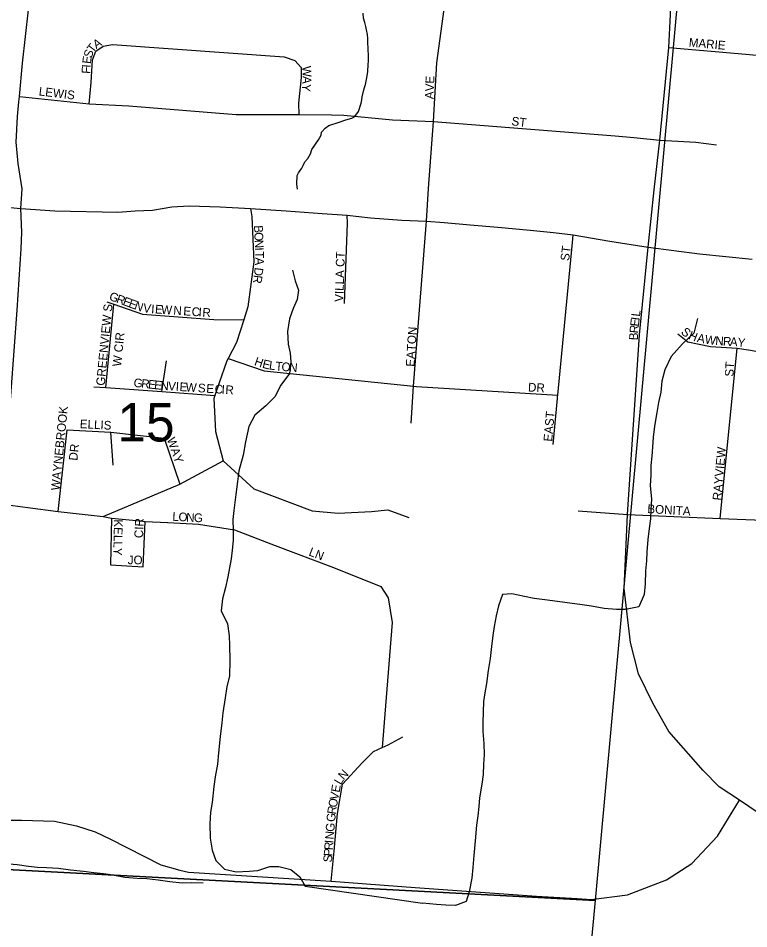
# Model space of a CAD drawing. Extents: x 1310247 to 1552180, y 377264 to 706493.
# Drawn here: x 1441277 to 1445480, y 547550 to 552788 of the extents above; entities that cross this region are included whole.
import ezdxf

# ---------------------------------------------------------------- set-up
doc = ezdxf.new("R2010")
doc.units = 0
for name, color, linetype in [('GM_X_City_Street', 7, 'Continuous'), ('GM_X_City_Street_Text', 7, 'Continuous'), ('GM_X_Minor_River', 7, 'Continuous'), ('GM_X_Section', 7, 'Continuous'), ('GM_X_Section_Text', 7, 'Continuous'), ('GM_X_State_Route', 7, 'Continuous')]:
    doc.layers.add(name, color=color, linetype=linetype)

msp = doc.modelspace()

# ---------------------------------------------------------------- linework, layer by layer
at = {"layer": 'GM_X_City_Street'}
for points in [[(1444900.7, 551471.2), (1444935.4, 551800), (1444969.2, 552085.6), (1445020.6, 552619.3), (1445029.4, 552807.3), (1445029.9, 552991.2), (1445061.5, 553482.3), (1445109.8, 553998.4), (1445247.6, 555572.3)], [(1443623.6, 551597.7), (1443625.3, 551619.7), (1443637.9, 551808), (1443665.7, 552193.5), (1443686.3, 552531.6), (1443762.5, 553095.3)], [(1441281.6, 552306.9), (1441284.6, 552337.4), (1441302.1, 552529.1), (1441354.3, 552991), (1441356.5, 553021.8)], [(1441685.5, 552296.1), (1441696.8, 552417.6), (1441705.5, 552549.2), (1441723.1, 552598), (1441765.7, 552626.8), (1441820.8, 552636.9), (1442808, 552566.7), (1442869.4, 552545.4), (1442904.5, 552504.1), (1442906, 552447.4), (1442890.7, 552298.6), (1442892, 552234.1)], [(1445020.6, 552619.3), (1445462.9, 552581.7), (1445853.1, 552545.4), (1446020.4, 552517.2), (1446183.6, 552501.3)], [(1441188.3, 549993.6), (1441272.1, 551109.6), (1441294, 551461.5), (1441298.5, 551558.2), (1441292, 551693.9), (1441299.6, 551806.2), (1441277.9, 551952.7), (1441265.8, 552075.6), (1441273.3, 552222.2), (1441281.6, 552306.9)], [(1441284.6, 552337.4), (1441685.5, 552296.1), (1441913.5, 552284.8), (1442531.2, 552233.4), (1442892, 552234.1), (1443078.9, 552231.8)], [(1443078.9, 552231.8), (1443150.1, 552230.9), (1443430.7, 552203.4), (1443665.7, 552193.5), (1444712.4, 552111.9), (1444819.7, 552102.3)], [(1444819.7, 552102.3), (1444837.7, 552100.7), (1444969.2, 552085.6), (1445175.9, 552074.4), (1445293.7, 552059.3)], [(1442614.4, 551693.9), (1442621.1, 551648.1), (1442633.1, 551387.5), (1442598.1, 551127.1), (1442574.7, 551053.4), (1442533, 550921.8), (1442485.6, 550831.3), (1442477.9, 550816.6), (1442432.8, 550691.5), (1442408.3, 550618), (1442402.7, 550601.3), (1442412.7, 550411), (1442457.3, 550242.3), (1442633, 550080.5), (1442968.6, 549955.3), (1443118.9, 549940.3), (1443309.2, 549950.3), (1443404.4, 549960.3), (1443524.6, 549915.2)], [(1443154, 551147.1), (1443171.7, 551608.2), (1443170.6, 551655.2)], [(1443538, 550459.3), (1443551.5, 550671.6), (1443623.6, 551597.7)], [(1444380.5, 550610.2), (1444381.5, 550620.1), (1444465.7, 551498.8), (1444470, 551541.3)], [(1445426.8, 548291), (1445310.5, 548366.4), (1445216.9, 548460), (1445021.2, 548685.1), (1444927.6, 548848.6), (1444845.1, 549016.3), (1444799, 549198), (1444762.6, 549508.3), (1444779.4, 549847.9), (1444783.4, 549934), (1444851.1, 550966.5), (1444900.7, 551471.2)], [(1441786.6, 551156.5), (1441827.4, 551142.7), (1441993.3, 551086.3), (1442402.2, 551055.5), (1442574.7, 551053.4)], [(1441781.9, 550663.5), (1441827.4, 551142.7)], [(1445071.9, 550972.5), (1445129.2, 550925.6), (1445260.8, 550899.3), (1445413.5, 550889.5), (1445478.9, 550879.7)], [(1445315.8, 549910.2), (1445413.5, 550889.5)], [(1445478.9, 550879.7), (1445532.1, 550871.6), (1445657.3, 550858.6), (1445850.9, 550842.8), (1445983.9, 550811.5), (1446109.2, 550743.2)], [(1442104.4, 550640.1), (1442104.4, 550640.1), (1442129.6, 550818)], [(1442485.6, 550831.3), (1442691.5, 550760.1), (1443551.5, 550671.6), (1443567.9, 550669.9), (1444381.5, 550620.1)], [(1441711.8, 550668.6), (1441781.9, 550663.5), (1442104.4, 550640.1), (1442408.3, 550618)], [(1444354.3, 550336.3), (1444379.6, 550600.5), (1444380.5, 550610.2)], [(1441506.4, 549951.3), (1441559.2, 550419.7)], [(1441559.2, 550419.7), (1441809.9, 550407), (1442116.7, 550371.8), (1442206.9, 550108)], [(1441824.2, 550218), (1441809.9, 550407)], [(1441332.8, 549974.4), (1441332.9, 549974.4), (1441506.4, 549951.3), (1441767, 549921), (1442206.9, 550108), (1442457.3, 550242.3)], [(1440096, 550077.9), (1440794.9, 550023.9), (1441188.3, 549993.6), (1441332.8, 549974.4)], [(1444499.6, 549953.8), (1444783.4, 549934), (1445315.8, 549910.2), (1445758.6, 549893.7), (1446336.3, 549869.5), (1446767.5, 549841.8), (1447040.4, 549826.5), (1447210.7, 549828.7), (1447333, 549870.2), (1447438.3, 549881.1), (1447636.4, 549852.7), (1447745.9, 549827.4), (1447809.3, 549797)], [(1441767, 549921), (1441813.9, 549912.3), (1441976.5, 549896.4), (1441978.1, 549896.3)], [(1441813.9, 549912.3), (1441809.1, 549643.6), (1441996.8, 549632.5), (1442007.9, 549893.3)], [(1441978.1, 549896.3), (1442007.9, 549893.3), (1442137.2, 549886.7), (1442137.3, 549886.7)], [(1442137.3, 549886.7), (1442314.8, 549877.6), (1442521.2, 549845), (1442756.1, 549755.6)], [(1442756.1, 549755.6), (1442756.3, 549755.5), (1443091.5, 549627.8), (1443363.1, 549519.2), (1443406.6, 549454), (1443428.3, 549312.8), (1443371.9, 548592.5)], [(1443078.4, 547824.8), (1443095.9, 547996.5), (1443114.7, 548212.9), (1443142.9, 548382.1), (1443255.8, 548504.4), (1443321.7, 548570.2), (1443371.9, 548592.5), (1443406.3, 548607.8), (1443491, 548654.9)], [(1444492.4, 547723.8), (1444573.7, 547718.9), (1444781.6, 547746.1), (1445007.8, 547831.4), (1445151.9, 547926.7), (1445299.4, 548082.4), (1445426.8, 548291)], [(1446587.1, 542268), (1446745.2, 544632.6), (1446813.5, 545235.3), (1446863.9, 545823.5), (1446886.9, 546130.7), (1446892.7, 546385.3), (1446875, 546611.1), (1446813.5, 546844.5), (1446718.8, 547095.6), (1446653.8, 547223.7), (1446577.9, 547360.8), (1446558.1, 547388.3), (1446352.8, 547633.6), (1446234.3, 547740.7), (1445970.1, 547922.4), (1445636.8, 548147.5), (1445426.8, 548291)], [(1437471.1, 548152.2), (1437685.7, 548135.5), (1438079.5, 548102.2), (1438477.7, 548074.2), (1438873.2, 548056.3), (1439191.2, 548074), (1439546.2, 548081), (1439905.8, 548118.4), (1440622.1, 548153.7), (1440789.5, 548160.3), (1441066.1, 548175.2), (1441296.5, 548175.2), (1441486.2, 548169.4), (1441612.1, 548142.9), (1441720.6, 548107.3), (1441807.6, 548065.9), (1442098.4, 547919.2), (1442207.7, 547887.7), (1442257.4, 547877), (1443078.4, 547824.8), (1443561.4, 547787.5), (1444259.7, 547737.8), (1444492.4, 547723.8)]]:
    msp.add_lwpolyline(points, dxfattribs=at)
at = {"layer": 'GM_X_Minor_River'}
for points in [[(1442883.6, 551804.1), (1442881.7, 551818.1), (1442879.8, 551836.2), (1442882.1, 551884.2), (1442890.2, 551898.1), (1442908.4, 551926), (1442916.5, 551939.9), (1442926.6, 551961.9), (1442942.8, 551981.8), (1442958.9, 552007.6), (1442967.1, 552033.6), (1443005.4, 552089.3), (1443019.6, 552115.2), (1443021.7, 552133.2), (1443043.9, 552155), (1443064, 552170.8), (1443124, 552190.3), (1443162, 552204), (1443196, 552213.7), (1443214.1, 552223.5), (1443234.3, 552251.4), (1443250.6, 552299.3), (1443254.7, 552319.3), (1443256.8, 552335.3), (1443265.1, 552375.2), (1443269.2, 552389.2), (1443275.3, 552407.2), (1443283.6, 552445.1), (1443287.8, 552481.2), (1443290.1, 552521.2), (1443292.3, 552541.2), (1443292.5, 552573.2), (1443290.8, 552607.3), (1443289.1, 552653.3), (1443289.2, 552671.4), (1443287.4, 552693.4), (1443281.6, 552721.5), (1443277.8, 552739.5), (1443272, 552763.6), (1443264.1, 552787.7), (1443262.4, 552817.8)], [(1442855, 551339), (1442871.4, 551278.3), (1442889.8, 551223.5), (1442882.3, 551169.5), (1442858.7, 551118), (1442838.9, 551058.3), (1442826.7, 550986.3), (1442830.7, 550913.9), (1442841.2, 550861.3), (1442845.8, 550811), (1442837.8, 550744.9), (1442787.7, 550678), (1442753.6, 550610.7), (1442701.9, 550557.9), (1442638.2, 550505.5), (1442604.1, 550440.2), (1442585.5, 550352.3), (1442571.2, 550274.4), (1442546.6, 550184.7), (1442538.7, 550122.6), (1442528.6, 550048.6), (1442517.9, 549956.5), (1442512.3, 549904.4), (1442514.5, 549842.1), (1442514.9, 549783.8), (1442509.2, 549727.7), (1442501.8, 549677.7), (1442482.7, 549575.8), (1442470.9, 549513.9), (1442452.9, 549448.1), (1442445, 549380), (1442480.9, 549304.7), (1442491, 549236.1), (1442493.4, 549181.8), (1442494.9, 549095.4), (1442492.3, 549003.1), (1442478.5, 548943.2), (1442468.6, 548879.2), (1442454.1, 548793.3), (1442448.4, 548735.2), (1442440.1, 548657.1), (1442429.3, 548563), (1442423.4, 548496.8), (1442411.3, 548424.9), (1442403.6, 548368.8), (1442392.9, 548276.7), (1442383.3, 548220.8), (1442379.4, 548154.6), (1442381, 548072.2), (1442393, 548003.6), (1442413.4, 547942.7), (1442464.1, 547893.1), (1442531.9, 547877.1), (1442606.3, 547881.1), (1442656.7, 547885.7), (1442725.6, 547907.9), (1442775.8, 547908.5), (1442845.6, 547892.4), (1442898.5, 547848.8), (1442929.1, 547795.7)], [(1445185.9, 551060.7), (1445163.4, 550977), (1445099.4, 550914.5), (1445033.1, 550842), (1444996.7, 550764.7), (1444980.8, 550700.9), (1444974.9, 550636.8), (1444961.1, 550576.9), (1444951.5, 550520.9), (1444937.1, 550441), (1444929.3, 550378.9), (1444925.6, 550320.8), (1444922.1, 550268.7), (1444916.5, 550214.6), (1444916.9, 550160.3), (1444913.2, 550100.2), (1444921, 550021.6), (1444917.2, 549961.5), (1444915.7, 549909.3), (1444908, 549853.3), (1444900.2, 549789.2), (1444894.1, 549719.1), (1444892.6, 549666.9), (1444886.9, 549608.8), (1444884.8, 549534.5), (1444878.9, 549472.4), (1444846.8, 549403), (1444770.1, 549387.1), (1444719.9, 549386.5), (1444647.8, 549392.6), (1444575.9, 549406.6), (1444521.9, 549414.2), (1444321.9, 549439.9), (1444245.9, 549450), (1444190, 549461.6), (1444116.2, 549477.8), (1444063.8, 549473.2), (1444039.9, 549407.6), (1444026.1, 549349.7), (1444016.4, 549289.8), (1444008.8, 549237.7), (1444001, 549173.7), (1443993, 549105.6), (1443980.9, 549035.7), (1443970.7, 548961.6), (1443961.1, 548907.7), (1443953.7, 548857.6), (1443950.2, 548737.2), (1443950.7, 548685), (1443956.7, 548616.5), (1443958.8, 548550.2), (1443953.3, 548498.1), (1443951.5, 548437.9), (1443943.9, 548381.9), (1443931.6, 548303.9), (1443928.2, 548253.8), (1443920.6, 548199.7), (1443913, 548145.7), (1443906.3, 548055.5), (1443897.9, 547971.4), (1443891.9, 547903.3), (1443886.1, 547841.2), (1443871.8, 547763.2), (1443854.1, 547707.5), (1443793.2, 547685.1), (1443737.1, 547686.7), (1443682.9, 547690.2), (1443602.9, 547698.4)], [(1440986.6, 547966.7), (1441008.1, 547946), (1441075.9, 547930), (1441140.1, 547930.3), (1441204.3, 547926.4), (1441272.4, 547920.5), (1441336.3, 547910.7), (1441388.4, 547905.2), (1441440.5, 547903.8), (1441508.7, 547899.8), (1441578.6, 547889.8), (1441652.7, 547881.7), (1441712.7, 547874), (1441768.8, 547868.4), (1441822.7, 547860.9), (1441890.6, 547846.9), (1441962.7, 547840.9), (1442016.9, 547839.4), (1442082.9, 547831.5), (1442148.9, 547821.6), (1442221, 547815.6), (1442273.2, 547816.1), (1442341.4, 547814.2)], [(1442929.1, 547795.7), (1443602.9, 547698.4)]]:
    msp.add_lwpolyline(points, dxfattribs=at)
at = {"layer": 'GM_X_Section'}
for points in [[(1439478, 553402.9), (1445077.6, 552978.7), (1444597.4, 547713.1), (1439025.1, 548006.4)], [(1439025.1, 548006.4), (1444597.4, 547713.1), (1444099.9, 542469.5), (1441723.3, 542627.3), (1439278.6, 542680.5), (1438533.7, 542737.2)]]:
    msp.add_lwpolyline(points, close=True, dxfattribs=at)
at = {"layer": 'GM_X_State_Route'}
for points in [[(1438273.5, 552566.6), (1438338.9, 552561.5), (1438535.1, 552545), (1438701.8, 552525.9), (1438904.3, 552510.3), (1439119.6, 552480), (1439203.3, 552457), (1439284.8, 552425.7), (1439383, 552388), (1439513.7, 552326.4), (1439643.3, 552275.1), (1439873.4, 552178.9), (1440118, 552078.6), (1440375.1, 551969.9), (1440645.9, 551855.9), (1440841.4, 551777.5), (1441012.2, 551731.8), (1441148.8, 551706.4), (1441292, 551693.9)], [(1441292, 551693.9), (1441488.5, 551680.3), (1441851.3, 551673), (1441950.6, 551680.3), (1442049.9, 551684.5), (1442160.7, 551702.2), (1442261.1, 551708.5), (1442438.8, 551703.3), (1442614.4, 551693.9), (1442819.3, 551679.2), (1443025.3, 551664.6), (1443170.6, 551655.2), (1443303.3, 551640.6), (1443484.2, 551627), (1443625.3, 551619.7), (1443728.8, 551612.3), (1443877.3, 551599.8), (1444037.2, 551585.2), (1444223.3, 551569.5), (1444357.1, 551555.9), (1444470, 551541.3), (1444680.1, 551504.7), (1444900.7, 551471.2), (1445196.5, 551433.1), (1445499, 551401.4)]]:
    msp.add_lwpolyline(points, dxfattribs=at)

# ---------------------------------------------------------------- texts
at = {"layer": 'GM_X_City_Street_Text'}
for s, rotation, p in [('MARIE', 354.9184, (1445133.5, 552625.2)), ('T', 52.4689, (1441708.2, 552585.2)), ('A', 31.659, (1441726.1, 552609.9)), ('E', 83.2239, (1441695.3, 552523.5)), ('S', 71.0465, (1441698.8, 552555.7)), ('I', 85.9518, (1441693.8, 552502.2)), ('W', 273.2302, (1442911.3, 552511.7)), ('F', 85.9533, (1441691.3, 552467.1)), ('Y', 264.8788, (1442912.4, 552412.5)), ('A', 267.1791, (1442914.5, 552456)), ('AVE', 88.0261, (1443666.9, 552321.9)), ('LEWIS', 353.2096, (1441393.8, 552344.2)), ('ST', 352.8792, (1444113.1, 552172.5)), ('B', 272.3688, (1442634.1, 551596)), ('O', 272.3821, (1442635.7, 551556.4)), ('N', 272.3723, (1442637.6, 551512.5)), ('I', 272.3823, (1442639.4, 551468.5)), ('ST', 82.8783, (1444445.8, 551390)), ('A', 268.0872, (1442641.7, 551412.3)), ('T', 272.3643, (1442640.3, 551446.5)), ('VILLA CT', 88.1827, (1443147.7, 551155.9)), ('R', 262.878, (1442633.5, 551312.8)), ('D', 262.9997, (1442638.8, 551356.4)), ('G', 339.8264, (1441796.4, 551168.8)), ('R', 339.8177, (1441837.7, 551153.6)), ('E', 339.8539, (1441874.9, 551140)), ('E', 339.8068, (1441907.9, 551127.8)), ('N', 340.3039, (1441941.4, 551115.5)), ('GREENVIEW S', 84.5317, (1441774.9, 550672.5)), ('V', 352.1337, (1441993.7, 551098)), ('I', 356.2494, (1442041.2, 551091.6)), ('E', 356.2268, (1442063.2, 551090.2)), ('W', 356.2144, (1442098.3, 551087.9)), ('N', 356.2383, (1442168.6, 551083.2)), ('E', 356.241, (1442225.7, 551079.5)), ('C', 356.2328, (1442274, 551076.3)), ('I', 356.2383, (1442313.5, 551073.7)), ('R', 356.2328, (1442335.5, 551072.2)), ('L', 83.2782, (1444853.8, 551069.8)), ('E', 83.2917, (1444847.1, 551013)), ('I', 83.2912, (1444851.2, 551048)), ('EATON', 86.3475, (1443556.9, 550782.2)), ('R', 84.0768, (1444843.1, 550973.8)), ('S', 318.6342, (1445086.4, 550977.6)), ('W CIR', 84.2899, (1441869.3, 550782.8)), ('B', 87.9355, (1444841.7, 550935.1)), ('H', 338.6521, (1445129, 550944.5)), ('A', 349.3979, (1445179.8, 550925.7)), ('W', 351.5285, (1445225, 550917.2)), ('N', 356.7107, (1445286.5, 550908.3)), ('R', 356.6471, (1445330.5, 550905.8)), ('A', 356.1285, (1445369.9, 550903.5)), ('Y', 353.2531, (1445413.1, 550900.6)), ('H', 340.964, (1442631.8, 550793.4)), ('E', 346.4998, (1442678.4, 550777.6)), ('L', 352.0356, (1442717.8, 550768.4)), ('T', 354.8036, (1442755.3, 550763.2)), ('O', 354.8036, (1442790.4, 550760)), ('N', 354.8036, (1442834.2, 550756)), ('ST', 86.4186, (1445391.7, 550725)), ('G', 354.0001, (1441939.3, 550667.8)), ('R', 354.0209, (1441983.1, 550663.2)), ('E', 354.0053, (1442022.4, 550659)), ('E', 354.1019, (1442057.5, 550655.3)), ('N', 355.5224, (1442093.9, 550651.6)), ('V', 356.3223, (1442138.5, 550648.1)), ('I', 356.3504, (1442182.5, 550645.3)), ('E', 356.3368, (1442204.4, 550643.9)), ('W', 356.3475, (1442239.5, 550641.7)), ('S', 356.3368, (1442309.8, 550637.2)), ('E', 356.364, (1442358.1, 550634.1)), ('C', 356.3305, (1442406.4, 550631)), ('I', 356.3504, (1442446, 550628.5)), ('DR', 356.989, (1444209.2, 550641.4)), ('R', 356.3547, (1442467.9, 550627.1)), ('WAYNEBROOK', 84.2894, (1441515.3, 550069.7)), ('EAST', 85.1005, (1444348.9, 550351.2)), ('ELLIS', 356.9889, (1441630.8, 550430.2)), ('WAY', 289.5372, (1442132, 550366.7)), ('DR', 83.9946, (1441617.6, 550241.3)), ('RAYVIEW', 84.805, (1445321.3, 550012.5)), ('L', 356.7747, (1442163.2, 549897.8)), ('O', 356.784, (1442198.4, 549895.8)), ('BONITA', 356.6999, (1444895.6, 549941.8)), ('KELLY', 268.7552, (1441828.9, 549905.8)), ('CIR', 87.3988, (1441994.9, 549796.4)), ('N', 356.7856, (1442242.3, 549893.4)), ('G', 357.6791, (1442287.1, 549890.8)), ('LN', 338.7492, (1442944.9, 549699.2)), ('JO', 0, (1441907.5, 549647)), ('N', 47.644, (1443149.9, 548403)), ('E', 79.4911, (1443125.5, 548331.8)), ('L', 59.7062, (1443133.7, 548374.9)), ('V', 79.5065, (1443117.5, 548288.5)), ('O', 79.6609, (1443109.6, 548245.3)), ('R', 81.42, (1443103.7, 548206.5)), ('G', 84.9876, (1443100, 548163.5)), ('G', 85.5052, (1443095.5, 548106.6)), ('N', 85.5032, (1443092.1, 548062.7)), ('P', 85.5136, (1443084.5, 547966.2)), ('R', 85.5026, (1443087.2, 548001.3)), ('I', 85.5191, (1443090.3, 548040.8)), ('S', 85.5018, (1443081.7, 547931.1))]:
    msp.add_text(s, height=50, rotation=rotation, dxfattribs=at).set_placement(p)
at = {"layer": 'GM_X_Section_Text'}
msp.add_text('15', height=221, rotation=0, dxfattribs=at).set_placement((1441848.1, 550353.5))

doc.saveas('drawing.dxf')
